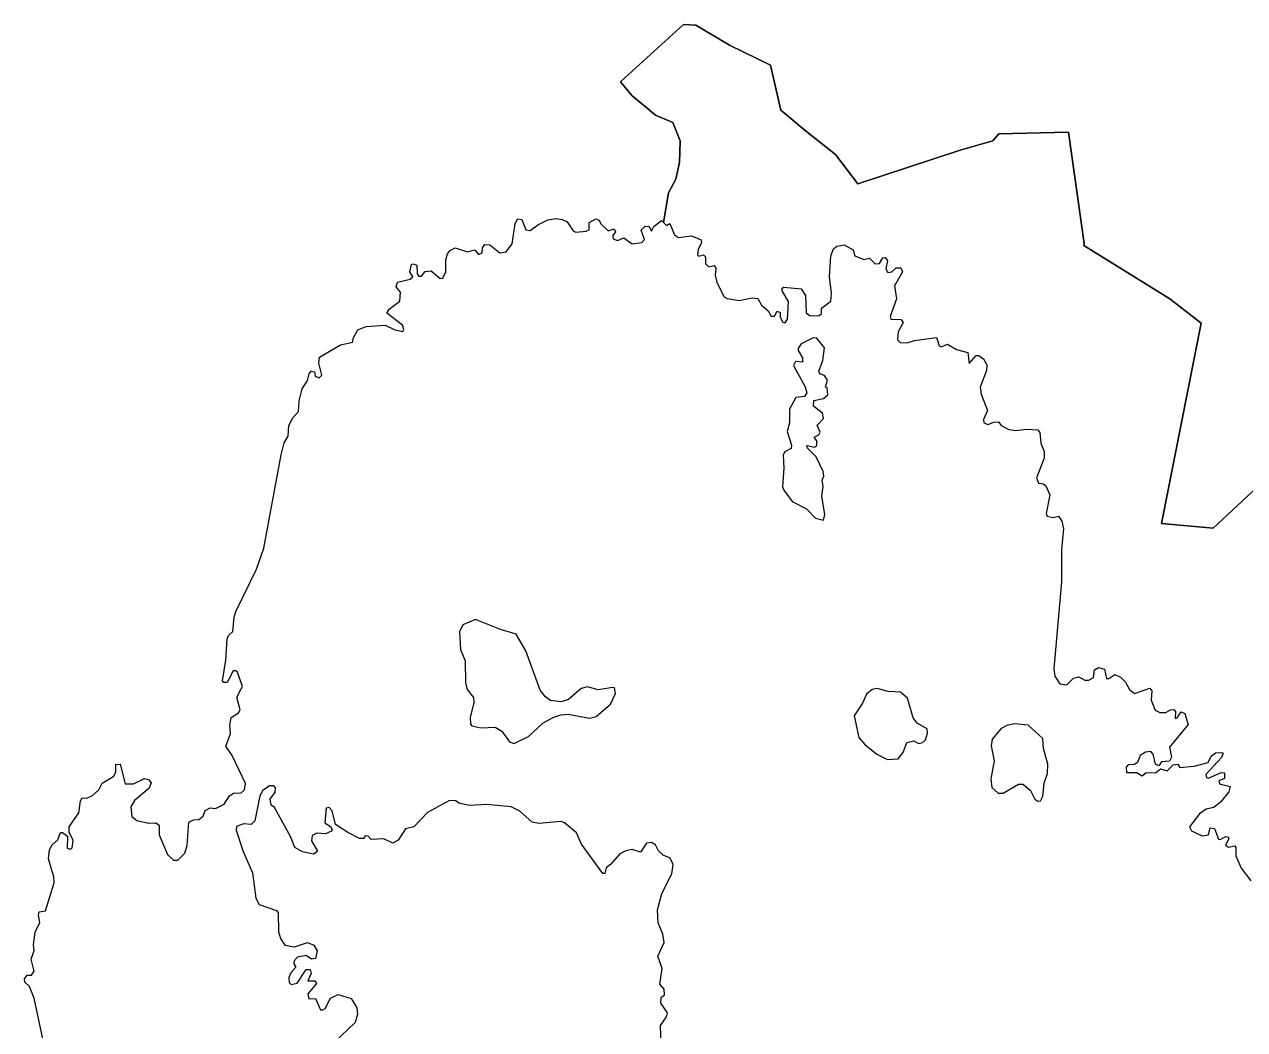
# Model space of a CAD drawing. Extents: x 369010 to 739155, y 6377141 to 6616555.
# Drawn here: x 456006 to 458627, y 6488461 to 6490620 of the extents above; entities that cross this region are included whole.
import ezdxf

# ---------------------------------------------------------------- set-up
doc = ezdxf.new("R2010")
doc.units = 0
doc.header["$LTSCALE"] = 40
doc.layers.add('1', color=7, linetype='Continuous', lineweight=13)

msp = doc.modelspace()

# ---------------------------------------------------------------- linework, layer by layer
at = {"layer": '1'}
for points in [[(457414.5, 6490370.05), (457398.61, 6490408.94), (457361.87, 6490425), (457339.03, 6490443.2), (457311.55, 6490466.21), (457286.23, 6490496.33), (457288.05, 6490497.99), (457421.78, 6490619.8), (457448.43, 6490617.98), (457520.59, 6490575.44), (457608.47, 6490532.08), (457630.98, 6490435.76), (457683.44, 6490392.06), (457748.32, 6490340.26), (457796.48, 6490277.37), (458015.94, 6490349.53), (458086.28, 6490369.89), (458099.19, 6490384.78), (458249.13, 6490388.42), (458282.4, 6490149.6), (458281.74, 6490145.3), (458466.61, 6490030.77), (458533.64, 6489978.47), (458448.4, 6489548.16), (458559.95, 6489537.73), (458684.58, 6489654.58)], [(458684.58, 6489654.58), (458559.95, 6489537.73), (458448.4, 6489548.16), (458533.64, 6489978.47), (458466.61, 6490030.77), (458281.74, 6490145.3), (458282.4, 6490149.6), (458249.13, 6490388.42), (458099.19, 6490384.78), (458086.28, 6490369.89), (458015.94, 6490349.53), (457796.48, 6490277.37), (457748.32, 6490340.26), (457683.44, 6490392.06), (457630.98, 6490435.76), (457608.47, 6490532.08), (457520.59, 6490575.44), (457448.43, 6490617.98), (457421.78, 6490619.8), (457288.05, 6490497.99), (457286.23, 6490496.33), (457311.55, 6490466.21), (457339.03, 6490443.2), (457361.87, 6490425), (457398.61, 6490408.94), (457414.5, 6490370.05), (457413.17, 6490323.21), (457405.06, 6490287.8), (457389.34, 6490257.84), (457379.41, 6490198.42), (457378.75, 6490194.12), (457384.87, 6490187.83), (457392.15, 6490192.47), (457402.42, 6490167.64), (457411.02, 6490161.85), (457438.83, 6490165.65), (457459.68, 6490157.38), (457460.34, 6490150.59), (457452.89, 6490136.86), (457451.74, 6490124.94), (457454.55, 6490121.96), (457464.65, 6490124.94), (457469.28, 6490120.64), (457468.95, 6490105.58), (457476.23, 6490099.29), (457487.82, 6490101.77), (457490.96, 6490096.31), (457489.64, 6490081.08), (457493.11, 6490065.69), (457508.83, 6490035.07), (457515.46, 6490030.93), (457541.11, 6490026.8), (457569.08, 6490032.26), (457581.66, 6490030.93), (457589.27, 6490017.2), (457603.34, 6490004.78), (457610.12, 6489993.53), (457617.07, 6489993.53), (457623.03, 6490003.63), (457629.16, 6490001.47), (457629.49, 6489991.05), (457634.95, 6489980.45), (457640.41, 6489979.13), (457644.88, 6489986.58), (457647.36, 6490024.81), (457633.62, 6490047.48), (457633.96, 6490053.28), (457637.43, 6490055.59), (457674.5, 6490052.28), (457684.1, 6490037.55), (457685.43, 6490000.32), (457693.7, 6489994.19), (457713.23, 6489994.69), (457718.36, 6489998.66), (457718.53, 6490010.74), (457738.39, 6490025.8), (457739.71, 6490042.68), (457735.24, 6490077.94)], [(456563.97, 6489721.11), (456572.25, 6489735.51), (456574.07, 6489758.51), (456582.51, 6489774.9), (456594.26, 6489788.64), (456595.91, 6489811.48), (456602.54, 6489837.13), (456614.12, 6489855), (456617.43, 6489869.73), (456621.73, 6489875.19), (456629.18, 6489874.04), (456630.67, 6489864.11), (456638.95, 6489860.46), (456644.41, 6489866.42), (456638.28, 6489892.08), (456639.94, 6489905.48), (456684.96, 6489931.96), (456711.11, 6489937.75), (456712.1, 6489945.7), (456722.03, 6489964.24), (456740.23, 6489971.19), (456780.45, 6489974.17), (456801.8, 6489963.57), (456818.68, 6489960.59), (456821, 6489964.9), (456817.86, 6489973.83), (456784.59, 6489999.65), (456789.72, 6490007.93), (456812.06, 6490025.8), (456813.39, 6490044.67), (456804.12, 6490056.09), (456806.93, 6490066.35), (456834.41, 6490072.48), (456840.2, 6490077.61), (456834.08, 6490088.69), (456837.22, 6490104.09), (456841.03, 6490105.91), (456848.47, 6490103.09), (456849.47, 6490084.23), (456852.94, 6490079.1), (456858.74, 6490079.1), (456866.68, 6490089.03), (456879.75, 6490090.35), (456898.62, 6490073.96), (456904.58, 6490074.96), (456911.03, 6490088.69), (456911.03, 6490114.02), (456914.51, 6490126.76), (456920.3, 6490134.37), (456930.89, 6490140.17), (456957.54, 6490131.39), (456972.6, 6490135.37), (456981.54, 6490125.93), (456988.99, 6490128.91), (456989.65, 6490139.84), (456994.94, 6490147.12), (457005.54, 6490146.79), (457026.89, 6490129.57), (457040.96, 6490131.56), (457053.37, 6490148.77), (457059.82, 6490191.8), (457065.28, 6490202.06), (457074.22, 6490200.58), (457082.83, 6490178.73), (457092.1, 6490177.24), (457108.65, 6490189.65), (457130.33, 6490200.41), (457147.71, 6490203.06), (457161.11, 6490200.74), (457171.87, 6490195.78), (457184.61, 6490176.25), (457190.74, 6490173.43), (457212.58, 6490175.58), (457218.71, 6490178.73), (457219.04, 6490194.45), (457233.44, 6490202.4), (457240.22, 6490199.58), (457244.19, 6490191.31), (457259.75, 6490176.58), (457272.66, 6490180.88), (457275.31, 6490174.59), (457270.01, 6490166.32), (457270.84, 6490159.03), (457279.78, 6490156.05), (457293.51, 6490161.52), (457311.72, 6490148.44), (457331.91, 6490151.59), (457338.03, 6490158.04), (457330.92, 6490178.07), (457338.37, 6490185.85), (457346.97, 6490186.18), (457353.26, 6490175.92), (457358.06, 6490185.85), (457374.61, 6490198.59), (457378.75, 6490194.12), (457379.41, 6490198.42), (457389.34, 6490257.84), (457405.06, 6490287.8), (457413.17, 6490323.21), (457414.5, 6490370.05)], [(457735.24, 6490077.94), (457738.06, 6490123.12), (457743.69, 6490137.85), (457751.13, 6490143.31), (457766.86, 6490146.46), (457786.22, 6490135.37), (457789.53, 6490122.62), (457809.06, 6490115.18), (457821.47, 6490118.15), (457833.55, 6490105.58), (457842.49, 6490106.57), (457849.77, 6490118.49), (457855.23, 6490118.98), (457860.03, 6490112.36), (457856.06, 6490095.15), (457861.03, 6490086.87), (457868.97, 6490088.69), (457878.24, 6490097.3), (457888.5, 6490097.3), (457892.14, 6490088.69), (457874.93, 6490058.57), (457879.56, 6490030.6), (457865.83, 6489992.87), (457867.32, 6489987.07), (457889.16, 6489985.75), (457893.3, 6489979.46), (457882.71, 6489959.77), (457881.38, 6489942.22), (457887.18, 6489936.43), (457902.57, 6489935.77), (457917.8, 6489941.23), (457965.13, 6489947.19), (457970.92, 6489929.31), (457975.39, 6489927.16), (457989.13, 6489933.29), (458008.49, 6489921.7), (458032.82, 6489915.08), (458035.63, 6489891.74), (458050.36, 6489908.63), (458056.16, 6489908.63), (458066.42, 6489901.84), (458073.04, 6489888.77), (458072.38, 6489876.68), (458058.97, 6489840.93), (458061.29, 6489825.54), (458075.02, 6489790.79), (458066.42, 6489771.09), (458067.25, 6489763.98), (458076.51, 6489760.67), (458087.93, 6489765.8), (458098.36, 6489765.96), (458104.32, 6489758.51), (458120.37, 6489749.91), (458135.6, 6489747.43), (458158.6, 6489750.57), (458182.6, 6489749.25), (458187.4, 6489743.29), (458189.22, 6489720.28), (458196.67, 6489702.9), (458196.84, 6489688.17), (458180.28, 6489646.14), (458184.42, 6489634.39), (458194.35, 6489633.39), (458200.15, 6489628.92), (458208.75, 6489609.39), (458201.14, 6489569.18), (458202.96, 6489563.72), (458215.54, 6489560.9), (458227.29, 6489563.72), (458234.24, 6489552.96), (458237.88, 6489537.57), (458234.07, 6489491.56), (458234.07, 6489422.54), (458217.03, 6489235.52), (458219.67, 6489220.13), (458230.43, 6489203.91), (458245.33, 6489201.26), (458259.89, 6489215.99), (458270.98, 6489218.47), (458283.89, 6489211.52), (458292.83, 6489211.19), (458302.59, 6489216.98), (458304.58, 6489233.87), (458313.18, 6489239), (458326.26, 6489235.19), (458330.4, 6489215.33), (458335.53, 6489215), (458348.6, 6489223.94), (458360.85, 6489218.31), (458371.28, 6489207.39), (458379.88, 6489191.17), (458390.47, 6489183.06), (458423.74, 6489194.31), (458427.55, 6489188.52), (458426.22, 6489168.49), (458435.16, 6489147.31), (458444.76, 6489142.18), (458457.67, 6489142.18), (458467.6, 6489147.8), (458475.38, 6489148.3)], [(456057.03, 6488387.48), (456026.91, 6488528.65), (456016.65, 6488553.98), (456006.39, 6488563.24), (456005.73, 6488570.03), (456011.52, 6488578.3), (456020.79, 6488578.3), (456026.58, 6488586.41), (456020.13, 6488612.07), (456026.91, 6488631.27), (456025.26, 6488644.18), (456028.57, 6488670.49), (456038.99, 6488691.34), (456035.85, 6488706.74), (456037.5, 6488714.02), (456051.24, 6488716), (456069.61, 6488776.25), (456069.28, 6488789.16), (456057.36, 6488827.55), (456059.85, 6488846.92), (456065.64, 6488858.17), (456077.89, 6488868.76), (456083.35, 6488884.16), (456087.82, 6488884.49), (456098.41, 6488876.71), (456097.75, 6488851.06), (456103.87, 6488848.24), (456108.67, 6488851.72), (456110.33, 6488867.44), (456102.22, 6488884.82), (456102.22, 6488896.57), (456122.74, 6488926.53), (456126.38, 6488952.18), (456129.86, 6488958.8), (456139.79, 6488958.14), (456152.03, 6488963.93), (456165.44, 6488975.85), (456172.56, 6488990.58), (456197.55, 6489005.14), (456201.85, 6489014.9), (456202.51, 6489030.13), (456211.12, 6489031.45), (456221.88, 6488988.59), (456240.08, 6488988.92), (456263.75, 6489000.17), (456272.35, 6488998.19), (456278.15, 6488991.24), (456273.68, 6488979.65), (456242.07, 6488952.84), (456234.12, 6488939.43), (456236.61, 6488918.42), (456247.2, 6488910.14), (456272.02, 6488904.35), (456288.41, 6488905.01), (456295.36, 6488899.88), (456295.03, 6488879.69), (456313.23, 6488837.32), (456325.98, 6488825.24), (456335.25, 6488825.24), (456350.64, 6488840.13), (456355.44, 6488856.68), (456359.24, 6488906.33), (456369.17, 6488911.3), (456380.59, 6488911.96), (456389.86, 6488919.41), (456394.33, 6488931.82), (456404.92, 6488937.28), (456416.18, 6488936.12), (456434.71, 6488945.39), (456446.13, 6488963.43), (456455.07, 6488968.89), (456471.29, 6488969.56), (456478.57, 6488976.01), (456480.56, 6488989.58), (456452.42, 6489049.66), (456438.36, 6489069.69), (456448.29, 6489096.33), (456446.8, 6489114.7), (456449.94, 6489131.42), (456465.83, 6489141.68), (456469.14, 6489147.97), (456462.02, 6489174.78), (456470.63, 6489191.66), (456474.27, 6489197.79), (456463.35, 6489228.4), (456459.54, 6489231.71), (456454.41, 6489231.38), (456441.67, 6489206.72), (456434.22, 6489206.72), (456431.4, 6489209.87), (456438.69, 6489254.72), (456441, 6489299.41), (456444.31, 6489307.52), (456453.42, 6489315.96), (456456.06, 6489347.4), (456460.53, 6489360.64), (456504.56, 6489450.01), (456520.11, 6489494.7), (456557.19, 6489695.29), (456563.97, 6489721.11)], [(458475.38, 6489148.3), (458478.36, 6489144.49), (458477.7, 6489129.1), (458482.16, 6489130.43), (458491.1, 6489143.83), (458499.05, 6489140.03), (458505.67, 6489116.36), (458465.78, 6489067.53), (458469.92, 6489046.52), (458466.11, 6489037.74), (458448.4, 6489036.25), (458443.1, 6489027.65), (458435.49, 6489030.96), (458430.53, 6489052.8), (458425.89, 6489058.27), (458414.47, 6489056.61), (458402.89, 6489049.49), (458397.09, 6489034.6), (458389.98, 6489030.13), (458376.74, 6489029.47), (458372.93, 6489025), (458373.26, 6489013.25), (458395.61, 6489013.25), (458407.36, 6489006.13), (458415.96, 6489013.25), (458435.82, 6489012.59), (458446.75, 6489020.86), (458460.98, 6489017.06), (458473.72, 6489029.47), (458483.49, 6489030.96), (458487.79, 6489023.68), (458518.91, 6489026.66), (458548.86, 6489034.93), (458555.32, 6489048.67), (458564.75, 6489055.45), (458577.66, 6489056.28), (458580.8, 6489054.46), (458577.66, 6489045.52), (458544.06, 6489009.11), (458545.39, 6489002.66), (458549.52, 6489000.84), (458576.67, 6489013.58), (458584.28, 6489012.75), (458583.95, 6489000.01), (458571.87, 6488995.04), (458573.19, 6488989.25), (458595.87, 6488983.29), (458593.55, 6488971.38), (458575.67, 6488949.36), (458561.27, 6488938.28), (458544.39, 6488934.3), (458530.33, 6488924.7), (458508.98, 6488896.4), (458513.11, 6488888.29), (458536.12, 6488876.87), (458549.52, 6488879.19), (458553.33, 6488894.09), (458562.27, 6488893.09), (458570.87, 6488870.42), (458575.01, 6488869.26), (458586.6, 6488875.55), (458592.56, 6488874.39), (458592.89, 6488869.26), (458586.27, 6488857.34), (458592.89, 6488852.55), (458605.96, 6488855.86), (458608.61, 6488852.21), (458608.61, 6488834.34), (458619.7, 6488807.53), (458640.22, 6488780.72)], [(457342.5, 6488861.48), (457329.1, 6488842.12), (457311.22, 6488847.58), (457297.49, 6488845.26), (457284.58, 6488838.64), (457265.54, 6488816.13), (457255.28, 6488808.85), (457252.63, 6488796.11), (457248.5, 6488796.44), (457202.82, 6488859.66), (457191.73, 6488883.33), (457166.24, 6488905.34), (457158.46, 6488908.15), (457110.63, 6488904.02), (457096.9, 6488906.33), (457070.41, 6488930.17), (457051.22, 6488939.43), (456998.92, 6488944.57), (456961.84, 6488942.08), (456938.84, 6488947.38), (456932.38, 6488952.18), (456919.31, 6488953.17), (456871.48, 6488927.02), (456842.35, 6488896.73), (456824.14, 6488891.94), (456808.92, 6488867.94), (456797, 6488861.81), (456778.13, 6488871.08), (456750.66, 6488869.59), (456744.37, 6488876.54), (456737.92, 6488876.87), (456734.11, 6488871.74), (456725.5, 6488871.74), (456700.84, 6488884.16), (456674.03, 6488901.87), (456666.75, 6488930.66), (456660.3, 6488938.11), (456653.84, 6488936.46), (456651.36, 6488905.34), (456663.27, 6488897.4), (456666.75, 6488890.94), (456665.43, 6488887.14), (456652.35, 6488881.34), (456633.82, 6488882.67), (456623.89, 6488877.87), (456622.73, 6488866.45), (456635.64, 6488844.6), (456627.86, 6488837.98), (456602.87, 6488842.78), (456586.98, 6488851.88), (456577.38, 6488875.88), (456543.28, 6488937.95), (456536.17, 6488942.91), (456534.02, 6488956.65), (456544.44, 6488970.05), (456545.44, 6488980.31), (456541.3, 6488984.78), (456532.03, 6488984.45), (456518.29, 6488974.52), (456511.84, 6488962.77), (456500.42, 6488909.48), (456492.97, 6488901.87), (456476.42, 6488903.35), (456461.36, 6488897.07), (456460.53, 6488889.29), (456475.43, 6488843.28), (456495.95, 6488797.43), (456503.23, 6488743.64), (456510.02, 6488729.41), (456547.59, 6488716.67), (456550.57, 6488712.2), (456551.73, 6488670.99), (456555.7, 6488656.92), (456565.46, 6488642.52), (456585.65, 6488638.71), (456613.79, 6488648.31), (456627.2, 6488642.52), (456634.81, 6488630.11), (456631.33, 6488613.72), (456622.73, 6488612.23), (456611.14, 6488620.18), (456592.6, 6488616.37), (456585.32, 6488608.92), (456584.66, 6488602.3), (456588.8, 6488594.86), (456577.87, 6488583.1), (456573.57, 6488573.34), (456574.73, 6488562.25), (456578.87, 6488557.62), (456591.45, 6488561.09), (456611.31, 6488589.89), (456619.42, 6488590.06), (456622.06, 6488581.78), (456614.45, 6488565.89), (456629.68, 6488565.89), (456633.15, 6488559.77), (456614.29, 6488538.25), (456616.44, 6488527.5), (456631, 6488527.83), (456641.59, 6488503.66)], [(457374.28, 6488402.87), (457372.46, 6488470.07), (457385.37, 6488488.6), (457387.52, 6488496.88), (457372.96, 6488518.06), (457373.78, 6488529.98), (457380.57, 6488536.1), (457379.91, 6488547.85), (457370.97, 6488558.94), (457375.6, 6488592.37), (457366.34, 6488618.52), (457380.07, 6488648.31), (457377.26, 6488665.86), (457367.49, 6488690.68), (457366, 6488718.16), (457375.27, 6488753.24), (457396.46, 6488795.45), (457399.6, 6488815.31), (457393.15, 6488829.54), (457378.09, 6488835.66), (457367.66, 6488845.26), (457361.21, 6488857.68), (457353.26, 6488863.14), (457342.5, 6488861.48)], [(456641.59, 6488503.66), (456646.89, 6488503.66), (456652.02, 6488506.48), (456663.61, 6488528.82), (456679.49, 6488536.43), (456707.63, 6488528.16), (456719.71, 6488508.13), (456721.37, 6488494.06), (456716.57, 6488476.52), (456671.55, 6488433.65)]]:
    msp.add_lwpolyline(points, dxfattribs=at)
for points in [[(457687.91, 6489709.69), (457686.59, 6489715.65), (457703.3, 6489711.84), (457707.44, 6489713.83), (457708.76, 6489724.42), (457702.31, 6489733.36), (457712.24, 6489738.49), (457715.05, 6489743.78), (457708.76, 6489759.18), (457722.5, 6489773.24), (457720.18, 6489784.99), (457701.32, 6489799.72), (457701.65, 6489811.81), (457722.17, 6489816.61), (457732.1, 6489824.38), (457730.11, 6489838.95), (457726.97, 6489841.6), (457730.78, 6489855.66), (457724.65, 6489865.76), (457714.72, 6489869.4), (457712.24, 6489875.03), (457721.18, 6489898.36), (457724.98, 6489925.18), (457708.1, 6489945.7), (457700.16, 6489947.02), (457674.5, 6489933.78), (457668.22, 6489924.51), (457668.22, 6489919.55), (457677.65, 6489903.5), (457677.48, 6489894.23), (457662.09, 6489895.55), (457658.29, 6489886.95), (457682.78, 6489841.6), (457686.75, 6489828.85), (457681.95, 6489820.41), (457662.75, 6489818.92), (457649.35, 6489793.6), (457649.35, 6489764.31), (457644.22, 6489745.77), (457653.82, 6489716.31), (457653.15, 6489709.36), (457639.42, 6489702.08), (457635.61, 6489695.29), (457637.43, 6489666.49), (457634.62, 6489627.6), (457636.93, 6489619.66), (457654.81, 6489595), (457686.09, 6489579.77), (457705.45, 6489559.58), (457722.5, 6489555.44), (457725.65, 6489567.52), (457718.86, 6489606.58), (457721.51, 6489627.6), (457719.52, 6489641.34), (457723.33, 6489649.28), (457721.84, 6489659.87), (457706.45, 6489690.82)], [(456974.59, 6489342.11), (456947.45, 6489330.69), (456940.33, 6489315.29), (456942.65, 6489277.06), (456952.58, 6489252.73), (456953.24, 6489206.72), (456956.71, 6489191.5), (456970.78, 6489174.45), (456971.44, 6489162.7), (456963.33, 6489132.08), (456964, 6489117.02), (456966.97, 6489113.54), (456986.01, 6489109.08), (457016.79, 6489110.57), (457031.36, 6489102.29), (457048.07, 6489078.95), (457058.17, 6489075.48), (457088.62, 6489090.54), (457120.23, 6489120.17), (457143.24, 6489132.41), (457158.46, 6489137.38), (457173.85, 6489138.37), (457219.86, 6489130.1), (457234.26, 6489133.24), (457264.55, 6489160.05), (457275.31, 6489183.06), (457273.16, 6489194.97), (457269.02, 6489195.97), (457238.4, 6489190.5), (457215.4, 6489197.12), (457201.66, 6489193.98), (457174.52, 6489169.98), (457159.12, 6489165.18), (457135.79, 6489167.83), (457125.36, 6489175.44), (457113.45, 6489190.17), (457082.83, 6489274.41), (457062.47, 6489310.49), (457028.87, 6489320.09)], [(457887.84, 6489186.04), (457861.69, 6489186.86), (457838.02, 6489193.65), (457826.93, 6489191.66), (457814.69, 6489181.57), (457806.41, 6489162.04), (457788.54, 6489135.23), (457798.47, 6489088.22), (457811.21, 6489073.33), (457837.03, 6489052.47), (457859.7, 6489041.05), (457882.71, 6489042.87), (457893.3, 6489055.95), (457901.24, 6489077.8), (457916.64, 6489081.27), (457926.73, 6489075.81), (457935.17, 6489077.47), (457941.46, 6489083.09), (457945.93, 6489097.49), (457945.27, 6489107.09), (457923.92, 6489119.34), (457915.31, 6489130.76), (457902.9, 6489172.63)], [(458133.12, 6489117.68), (458116.23, 6489114.21), (458104.32, 6489108.08), (458085.12, 6489084.75), (458082.97, 6489070.68), (458089.09, 6489038.08), (458081.64, 6488999.84), (458083.96, 6488980.98), (458097.37, 6488968.89), (458108.79, 6488968.89), (458141.39, 6488987.93), (458151.32, 6488987.93), (458167.54, 6488974.36), (458176.15, 6488956.32), (458182.93, 6488951.68), (458188.73, 6488952.18), (458194.02, 6488962.11), (458196.34, 6488990.24), (458203.62, 6489011.26), (458204.61, 6489031.12), (458195.01, 6489064.89), (458193.36, 6489086.07), (458162.08, 6489114.7)]]:
    msp.add_lwpolyline(points, close=True, dxfattribs=at)

doc.saveas('drawing.dxf')
